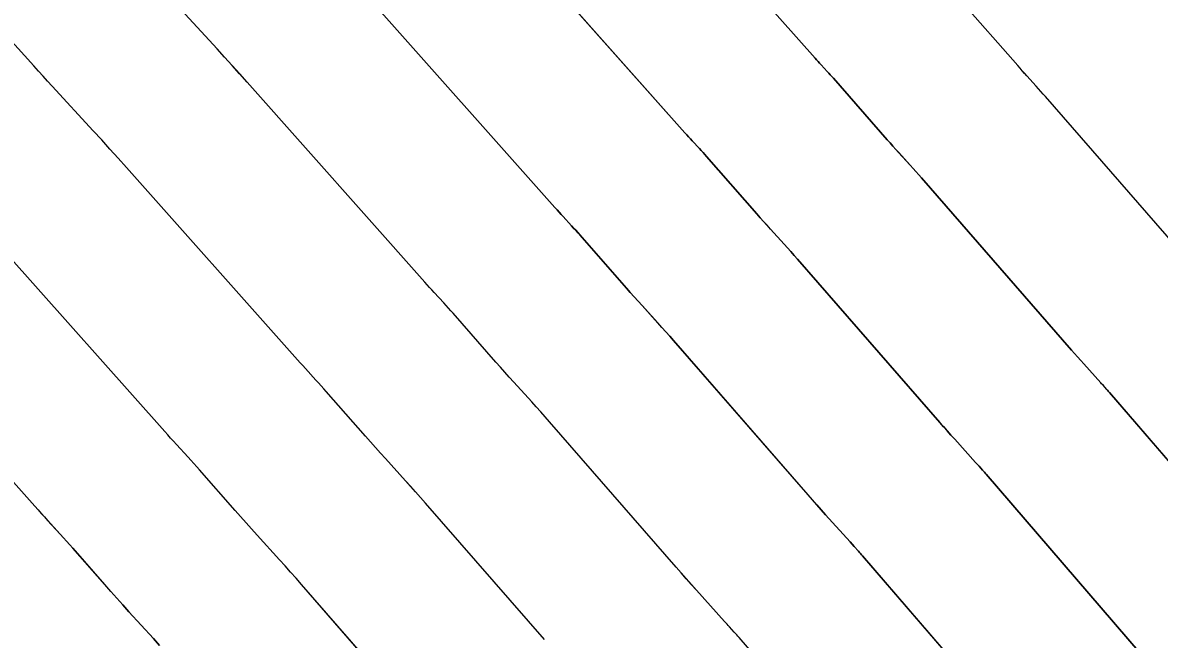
# Model space of a CAD drawing. Extents: x 954385 to 988206, y 1868364 to 1924553.
# Drawn here: x 956005.06 to 956028.31, y 1922937.41 to 1922950.03 of the extents above; entities that cross this region are included whole.
import ezdxf

# ---------------------------------------------------------------- set-up
doc = ezdxf.new("R2010")
doc.units = 0
for name, color, linetype in [('16', 7, 'Continuous'), ('6', 7, 'Continuous'), ('7', 7, 'Continuous')]:
    doc.layers.add(name, color=color, linetype=linetype)

msp = doc.modelspace()

# ---------------------------------------------------------------- linework, layer by layer
at = {"layer": '16'}
for points in [[(956030.602, 1922938.62), (956027.293, 1922942.458), (956027.279, 1922942.475), (956027.264, 1922942.491), (956027.249, 1922942.508), (956027.234, 1922942.525), (956027.16, 1922942.608), (956027.13, 1922942.641), (956027.115, 1922942.658), (956026.766, 1922943.046), (956026.703, 1922943.117), (956026.64, 1922943.187), (956026.577, 1922943.258), (956026.515, 1922943.329), (956023.446, 1922946.85), (956023.389, 1922946.916), (956023.331, 1922946.981), (956023.272, 1922947.046), (956023.214, 1922947.111), (956022.978, 1922947.37), (956022.92, 1922947.435), (956022.861, 1922947.5), (956022.803, 1922947.566), (956022.745, 1922947.631), (956021.642, 1922948.888), (956021.611, 1922948.923), (956021.58, 1922948.958), (956021.549, 1922948.992), (956021.517, 1922949.027), (956021.392, 1922949.164), (956021.36, 1922949.199), (956021.329, 1922949.233), (956021.298, 1922949.268), (956021.267, 1922949.303), (956017.052, 1922954.045)], [(956014.585, 1922952.3), (956018.607, 1922947.774), (956018.644, 1922947.733), (956018.68, 1922947.693), (956018.717, 1922947.652), (956018.754, 1922947.611), (956018.902, 1922947.449), (956018.939, 1922947.408), (956018.976, 1922947.368), (956019.012, 1922947.327), (956019.049, 1922947.286), (956020.077, 1922946.114), (956020.146, 1922946.037), (956020.215, 1922945.959), (956020.284, 1922945.882), (956020.354, 1922945.805), (956020.633, 1922945.497), (956020.703, 1922945.42), (956020.772, 1922945.342), (956020.841, 1922945.265), (956020.91, 1922945.186), (956023.819, 1922941.848), (956023.895, 1922941.762), (956023.971, 1922941.675), (956024.048, 1922941.589), (956024.124, 1922941.504), (956024.55, 1922941.031), (956024.586, 1922940.991), (956024.622, 1922940.95), (956024.695, 1922940.869), (956024.713, 1922940.849), (956024.731, 1922940.829), (956024.749, 1922940.808), (956024.767, 1922940.788), (956027.919, 1922937.131)], [(956025.236, 1922935.642), (956022.24, 1922939.118), (956022.219, 1922939.142), (956022.198, 1922939.166), (956022.177, 1922939.19), (956022.155, 1922939.214), (956022.07, 1922939.309), (956022.027, 1922939.357), (956021.985, 1922939.404), (956021.483, 1922939.961), (956021.393, 1922940.062), (956021.303, 1922940.164), (956021.213, 1922940.265), (956021.124, 1922940.367), (956018.373, 1922943.523), (956018.294, 1922943.614), (956018.214, 1922943.704), (956018.134, 1922943.793), (956018.053, 1922943.883), (956017.73, 1922944.239), (956017.649, 1922944.328), (956017.569, 1922944.418), (956017.489, 1922944.508), (956017.409, 1922944.598), (956016.456, 1922945.683), (956016.414, 1922945.73), (956016.372, 1922945.778), (956016.33, 1922945.825), (956016.287, 1922945.871), (956016.117, 1922946.058), (956016.074, 1922946.105), (956016.032, 1922946.152), (956015.99, 1922946.199), (956015.947, 1922946.246), (956012.118, 1922950.555)], [(956029.21, 1922944.81), (956025.983, 1922948.513), (956025.936, 1922948.567), (956025.889, 1922948.62), (956025.842, 1922948.673), (956025.794, 1922948.726), (956025.603, 1922948.936), (956025.555, 1922948.989), (956025.508, 1922949.041), (956025.461, 1922949.095), (956025.414, 1922949.148), (956024.234, 1922950.491)], [(956022.553, 1922934.153), (956019.713, 1922937.448), (956019.689, 1922937.476), (956019.665, 1922937.503), (956019.64, 1922937.531), (956019.616, 1922937.558), (956019.518, 1922937.668), (956019.493, 1922937.696), (956019.468, 1922937.723), (956019.444, 1922937.75), (956019.419, 1922937.778), (956018.842, 1922938.419), (956018.738, 1922938.535), (956018.634, 1922938.652), (956018.531, 1922938.769), (956018.428, 1922938.886), (956015.836, 1922941.86), (956015.746, 1922941.962), (956015.656, 1922942.065), (956015.565, 1922942.167), (956015.473, 1922942.268), (956015.105, 1922942.673), (956015.013, 1922942.775), (956014.922, 1922942.876), (956014.831, 1922942.979), (956014.741, 1922943.081), (956013.863, 1922944.081), (956013.816, 1922944.134), (956013.768, 1922944.188), (956013.72, 1922944.241), (956013.672, 1922944.294), (956013.479, 1922944.505), (956013.431, 1922944.558), (956013.383, 1922944.611), (956013.335, 1922944.664), (956013.288, 1922944.717), (956009.651, 1922948.81), (956009.498, 1922948.981), (956009.345, 1922949.151), (956009.19, 1922949.32), (956009.036, 1922949.489), (956008.3, 1922950.289)], [(956015.733, 1922937.405), (956013.3, 1922940.196), (956013.199, 1922940.311), (956013.097, 1922940.426), (956012.995, 1922940.54), (956012.893, 1922940.654), (956012.481, 1922941.108), (956012.378, 1922941.221), (956012.276, 1922941.335), (956012.174, 1922941.45), (956012.073, 1922941.565), (956011.27, 1922942.478), (956011.217, 1922942.538), (956011.164, 1922942.597), (956011.111, 1922942.657), (956011.057, 1922942.716), (956010.842, 1922942.952), (956010.788, 1922943.011), (956010.735, 1922943.07), (956010.681, 1922943.129), (956010.628, 1922943.189), (956007.183, 1922947.064), (956007.015, 1922947.253), (956006.845, 1922947.441), (956006.675, 1922947.629), (956006.504, 1922947.815), (956005.664, 1922948.728), (956005.57, 1922948.831), (956005.476, 1922948.933), (956005.383, 1922949.037), (956005.29, 1922949.14), (956004.779, 1922949.711)], [(956013.037, 1922935.924), (956010.763, 1922938.533), (956010.652, 1922938.66), (956010.539, 1922938.787), (956010.426, 1922938.914), (956010.312, 1922939.04), (956009.856, 1922939.542), (956009.743, 1922939.668), (956009.629, 1922939.794), (956009.517, 1922939.921), (956009.404, 1922940.048), (956008.678, 1922940.876), (956008.619, 1922940.942), (956008.561, 1922941.007), (956008.502, 1922941.073), (956008.442, 1922941.138), (956008.204, 1922941.399), (956008.145, 1922941.464), (956008.086, 1922941.529), (956008.027, 1922941.595), (956007.968, 1922941.661), (956004.716, 1922945.319)], [(956002.249, 1922943.574), (956005.309, 1922940.132), (956005.373, 1922940.06), (956005.437, 1922939.988), (956005.502, 1922939.917), (956005.567, 1922939.845), (956005.827, 1922939.56), (956005.892, 1922939.489), (956005.957, 1922939.417), (956006.021, 1922939.345), (956006.085, 1922939.273), (956006.736, 1922938.531), (956006.859, 1922938.392), (956006.983, 1922938.253), (956007.107, 1922938.114), (956007.232, 1922937.976), (956007.732, 1922937.425), (956007.857, 1922937.287)]]:
    msp.add_lwpolyline(points, dxfattribs=at)
at = {"layer": '6'}
msp.add_lwpolyline([(956022.553, 1922934.152), (956019.713, 1922937.448), (956019.689, 1922937.475), (956019.665, 1922937.503), (956019.64, 1922937.531), (956019.616, 1922937.558), (956019.517, 1922937.668), (956019.493, 1922937.696), (956019.468, 1922937.723), (956019.444, 1922937.75), (956019.419, 1922937.778), (956018.842, 1922938.419), (956018.737, 1922938.535), (956018.634, 1922938.651), (956018.53, 1922938.769), (956018.428, 1922938.886), (956015.837, 1922941.859), (956015.747, 1922941.962), (956015.656, 1922942.065), (956015.565, 1922942.167), (956015.473, 1922942.268), (956015.106, 1922942.673), (956015.014, 1922942.775), (956014.923, 1922942.876), (956014.832, 1922942.979), (956014.741, 1922943.081), (956013.863, 1922944.081), (956013.816, 1922944.134), (956013.768, 1922944.188), (956013.72, 1922944.241), (956013.672, 1922944.294), (956013.479, 1922944.505), (956013.431, 1922944.558), (956013.383, 1922944.611), (956013.335, 1922944.664), (956013.288, 1922944.718), (956009.65, 1922948.81), (956009.497, 1922948.981), (956009.344, 1922949.151), (956009.19, 1922949.321), (956009.035, 1922949.489), (956008.299, 1922950.289)], dxfattribs=at)
at = {"layer": '7'}
for points in [[(956017.051, 1922954.045), (956021.267, 1922949.303), (956021.298, 1922949.268), (956021.329, 1922949.233), (956021.36, 1922949.199), (956021.392, 1922949.164), (956021.517, 1922949.027), (956021.549, 1922948.992), (956021.58, 1922948.958), (956021.611, 1922948.923), (956021.642, 1922948.888), (956022.746, 1922947.631), (956022.804, 1922947.565), (956022.862, 1922947.5), (956022.92, 1922947.435), (956022.979, 1922947.37), (956023.214, 1922947.111), (956023.273, 1922947.046), (956023.331, 1922946.981), (956023.389, 1922946.915), (956023.447, 1922946.85), (956026.514, 1922943.329), (956026.577, 1922943.258), (956026.639, 1922943.187), (956026.702, 1922943.116), (956026.765, 1922943.046), (956027.115, 1922942.657), (956027.145, 1922942.624), (956027.175, 1922942.591), (956027.234, 1922942.525), (956027.249, 1922942.508), (956027.264, 1922942.491), (956027.279, 1922942.474), (956027.293, 1922942.458), (956030.601, 1922938.619)], [(956027.918, 1922937.13), (956024.766, 1922940.788), (956024.749, 1922940.808), (956024.731, 1922940.829), (956024.713, 1922940.849), (956024.695, 1922940.869), (956024.622, 1922940.95), (956024.586, 1922940.991), (956024.55, 1922941.031), (956024.124, 1922941.504), (956024.047, 1922941.589), (956023.971, 1922941.675), (956023.895, 1922941.761), (956023.819, 1922941.848), (956020.91, 1922945.186), (956020.841, 1922945.264), (956020.773, 1922945.342), (956020.703, 1922945.42), (956020.634, 1922945.497), (956020.354, 1922945.804), (956020.285, 1922945.881), (956020.215, 1922945.959), (956020.146, 1922946.036), (956020.078, 1922946.114), (956019.049, 1922947.286), (956019.012, 1922947.327), (956018.976, 1922947.368), (956018.939, 1922947.409), (956018.902, 1922947.449), (956018.754, 1922947.611), (956018.717, 1922947.652), (956018.68, 1922947.693), (956018.644, 1922947.733), (956018.607, 1922947.774), (956014.584, 1922952.3)], [(956012.117, 1922950.555), (956015.948, 1922946.246), (956015.99, 1922946.199), (956016.032, 1922946.152), (956016.074, 1922946.105), (956016.117, 1922946.058), (956016.287, 1922945.872), (956016.33, 1922945.825), (956016.372, 1922945.778), (956016.414, 1922945.731), (956016.456, 1922945.683), (956017.409, 1922944.598), (956017.489, 1922944.508), (956017.569, 1922944.418), (956017.649, 1922944.328), (956017.73, 1922944.239), (956018.053, 1922943.882), (956018.134, 1922943.793), (956018.214, 1922943.703), (956018.294, 1922943.613), (956018.373, 1922943.523), (956021.123, 1922940.367), (956021.212, 1922940.265), (956021.302, 1922940.163), (956021.392, 1922940.062), (956021.483, 1922939.961), (956021.984, 1922939.404), (956022.027, 1922939.357), (956022.07, 1922939.309), (956022.155, 1922939.214), (956022.177, 1922939.19), (956022.198, 1922939.166), (956022.219, 1922939.142), (956022.24, 1922939.118), (956025.235, 1922935.641)], [(956029.21, 1922944.81), (956025.983, 1922948.513), (956025.936, 1922948.566), (956025.889, 1922948.62), (956025.842, 1922948.673), (956025.794, 1922948.725), (956025.603, 1922948.936), (956025.556, 1922948.988), (956025.508, 1922949.041), (956025.461, 1922949.094), (956025.414, 1922949.148), (956024.234, 1922950.491)], [(956015.732, 1922937.405), (956013.3, 1922940.196), (956013.199, 1922940.311), (956013.098, 1922940.426), (956012.996, 1922940.54), (956012.893, 1922940.654), (956012.481, 1922941.107), (956012.378, 1922941.221), (956012.276, 1922941.335), (956012.174, 1922941.45), (956012.073, 1922941.565), (956011.27, 1922942.478), (956011.217, 1922942.538), (956011.164, 1922942.598), (956011.111, 1922942.657), (956011.057, 1922942.716), (956010.842, 1922942.952), (956010.788, 1922943.011), (956010.735, 1922943.07), (956010.681, 1922943.13), (956010.628, 1922943.189), (956007.183, 1922947.064), (956007.014, 1922947.253), (956006.845, 1922947.441), (956006.675, 1922947.629), (956006.504, 1922947.815), (956005.663, 1922948.728), (956005.569, 1922948.831), (956005.475, 1922948.934), (956005.382, 1922949.037), (956005.289, 1922949.14), (956004.778, 1922949.71)], [(956013.036, 1922935.924), (956010.763, 1922938.532), (956010.652, 1922938.66), (956010.539, 1922938.787), (956010.426, 1922938.914), (956010.313, 1922939.039), (956009.857, 1922939.542), (956009.743, 1922939.668), (956009.63, 1922939.794), (956009.517, 1922939.921), (956009.405, 1922940.048), (956008.677, 1922940.876), (956008.619, 1922940.942), (956008.561, 1922941.008), (956008.502, 1922941.073), (956008.442, 1922941.138), (956008.204, 1922941.399), (956008.145, 1922941.464), (956008.086, 1922941.529), (956008.027, 1922941.595), (956007.968, 1922941.661), (956004.716, 1922945.319)], [(956007.857, 1922937.287), (956007.732, 1922937.425), (956007.232, 1922937.976), (956007.107, 1922938.114), (956006.983, 1922938.253), (956006.86, 1922938.392), (956006.737, 1922938.531), (956006.085, 1922939.273), (956006.021, 1922939.346), (956005.957, 1922939.418), (956005.892, 1922939.489), (956005.827, 1922939.561), (956005.567, 1922939.846), (956005.502, 1922939.917), (956005.437, 1922939.989), (956005.373, 1922940.06), (956005.309, 1922940.132), (956002.249, 1922943.574)]]:
    msp.add_lwpolyline(points, dxfattribs=at)

doc.saveas('drawing.dxf')
